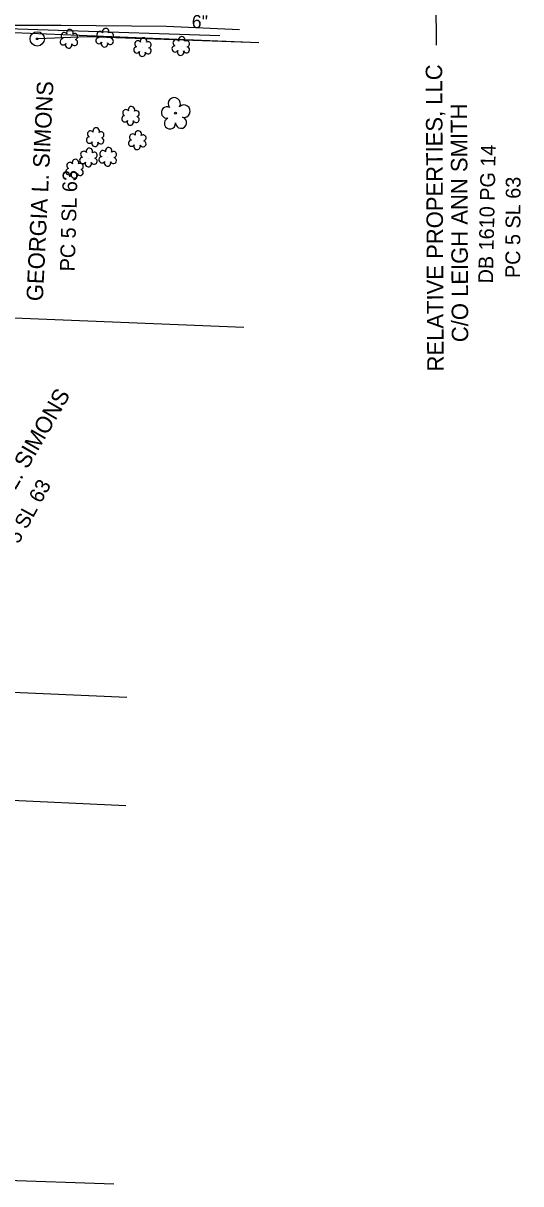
# Model space of a CAD drawing. Extents: x 3040896 to 3051146, y 687568 to 732976.
# Drawn here: x 3050350.7 to 3050502, y 690745.2 to 691097.7 of the extents above; entities that cross this region are included whole.
import ezdxf

# ---------------------------------------------------------------- set-up
doc = ezdxf.new("R2010")
doc.units = 0
for name, color, linetype in [('Exist Other Culture Fence Line', 7, 'Continuous'), ('Exist Other Culture Located Object CELL', 7, 'Continuous'), ('Exist Property Deed Book Text', 7, 'Continuous'), ('Exist Property Line', 7, 'Continuous'), ('Exist Property Owner Text', 7, 'Continuous'), ('Exist Property Same Owner Line CELL', 7, 'Continuous'), ('Exist Right of Way Line', 7, 'Continuous'), ('Exist Roads Soil', 7, 'Continuous'), ('Exist Utilities Water UG Line SUE', 7, 'Continuous'), ('Exist Utilities Water UG Line SUE Text', 7, 'Continuous'), ('Exist Vegetation Shrub CELL', 7, 'Continuous'), ('Exist Vegetation Tree CELL', 7, 'Continuous')]:
    doc.layers.add(name, color=color, linetype=linetype)

msp = doc.modelspace()

# ---------------------------------------------------------------- linework, layer by layer
at = {"layer": 'Exist Other Culture Fence Line'}
msp.add_lwpolyline([(3050419.77, 691091.8), (3050370.21, 691093.49), (3050355.33, 691092.95)], dxfattribs=at)
at = {"layer": 'Exist Other Culture Located Object CELL'}
for radius in [2.18, 0.24]:
    msp.add_circle((3050354.99, 691092.9), radius, dxfattribs=at)
at = {"layer": 'Exist Property Line'}
for p, q in [((3050297.97, 691010.2), (3050417.77, 691005.34)), ((3050086.94, 690755.19), (3050378.28, 690745.24))]:
    msp.add_line(p, q, dxfattribs=at)
at = {"layer": 'Exist Property Same Owner Line CELL'}
msp.add_lwpolyline([(3050388.8, 691134.82), (3050476.06, 691117.6), (3050476.25, 691091.02)], dxfattribs=at)
at = {"layer": 'Exist Right of Way Line'}
for p, q in [((3050300.56, 691096.78), (3050422.4, 691091.79)), ((3050294.25, 690896.91), (3050382.28, 690892.99)), ((3050258.89, 690865.88), (3050381.88, 690860.16))]:
    msp.add_line(p, q, dxfattribs=at)
at = {"layer": 'Exist Roads Soil'}
msp.add_lwpolyline([(3050416.51, 691095.69), (3050394.24, 691096.65), (3050362.28, 691096.98), (3050339.9, 691096.91)], dxfattribs=at)
at = {"layer": 'Exist Utilities Water UG Line SUE'}
msp.add_lwpolyline([(3050182.15, 691098.11), (3050199.93, 691097.23), (3050231.75, 691095.48), (3050281.71, 691096.52), (3050312.11, 691097.17), (3050410.51, 691093.9)], dxfattribs=at)
at = {"layer": 'Exist Vegetation Shrub CELL'}
for p, q in [((3050364.69, 691092.72), (3050364.69, 691092.72)), ((3050375.57, 691093.06), (3050375.57, 691093.06)), ((3050387.06, 691090.23), (3050387.06, 691090.23)), ((3050398.7, 691090.54), (3050398.7, 691090.54)), ((3050383.42, 691069.33), (3050383.42, 691069.33)), ((3050372.68, 691062.87), (3050372.68, 691062.87)), ((3050385.49, 691061.94), (3050385.49, 691061.94)), ((3050370.63, 691056.68), (3050370.63, 691056.68)), ((3050376.49, 691056.89), (3050376.49, 691056.89)), ((3050366.41, 691053.3), (3050366.41, 691053.3))]:
    msp.add_line(p, q, dxfattribs=at)
for centre, radius, start, end in [((3050363.21, 691093.85), 0.968, 35.8908, 245.4216), ((3050364.92, 691094.76), 0.99, 334.8391, 200.4717), ((3050366.36, 691093.59), 0.929, 284.4567, 126.0861), ((3050374.09, 691094.19), 0.968, 35.8908, 245.4216), ((3050375.8, 691095.1), 0.99, 334.8391, 200.4717), ((3050377.25, 691093.93), 0.929, 284.4567, 126.0861), ((3050362.89, 691092.02), 0.955, 95.1099, 327.9534), ((3050364.56, 691091.04), 0.984, 151.2797, 21.387), ((3050366.33, 691091.79), 0.937, 204.9913, 73.4601), ((3050373.77, 691092.36), 0.955, 95.1099, 327.9534), ((3050375.45, 691091.38), 0.984, 151.2797, 21.387), ((3050377.21, 691092.13), 0.937, 204.9913, 73.4601), ((3050385.58, 691091.36), 0.968, 35.8908, 245.4216), ((3050387.29, 691092.27), 0.99, 334.8391, 200.4717), ((3050388.73, 691091.1), 0.929, 284.4567, 126.0861), ((3050396.9, 691089.84), 0.955, 95.1099, 327.9534), ((3050397.22, 691091.67), 0.968, 35.8908, 245.4216), ((3050398.93, 691092.58), 0.99, 334.8391, 200.4717), ((3050400.37, 691091.41), 0.929, 284.4567, 126.0861), ((3050385.26, 691089.53), 0.955, 95.1099, 327.9534), ((3050386.93, 691088.55), 0.984, 151.2797, 21.387), ((3050388.7, 691089.3), 0.937, 204.9913, 73.4601), ((3050398.57, 691088.86), 0.984, 151.2797, 21.387), ((3050400.34, 691089.61), 0.937, 204.9913, 73.4601), ((3050381.93, 691070.45), 0.968, 35.8908, 245.4216), ((3050383.65, 691071.37), 0.99, 334.8391, 200.4717), ((3050385.09, 691070.19), 0.929, 284.4567, 126.0861), ((3050381.62, 691068.62), 0.955, 95.1099, 327.9534), ((3050383.29, 691067.64), 0.984, 151.2797, 21.387), ((3050385.05, 691068.4), 0.937, 204.9913, 73.4601), ((3050370.88, 691062.17), 0.955, 95.1099, 327.9534), ((3050371.2, 691064), 0.968, 35.8908, 245.4216), ((3050372.91, 691064.91), 0.99, 334.8391, 200.4717), ((3050374.32, 691061.94), 0.937, 204.9913, 73.4601), ((3050374.35, 691063.74), 0.929, 284.4567, 126.0861), ((3050384.01, 691063.06), 0.968, 35.8908, 245.4216), ((3050385.72, 691063.98), 0.99, 334.8391, 200.4717), ((3050387.16, 691062.81), 0.929, 284.4567, 126.0861), ((3050370.86, 691058.72), 0.99, 334.8391, 200.4717), ((3050372.55, 691061.19), 0.984, 151.2797, 21.387), ((3050376.72, 691058.93), 0.99, 334.8391, 200.4717), ((3050383.69, 691061.23), 0.955, 95.1099, 327.9534), ((3050385.36, 691060.25), 0.984, 151.2797, 21.387), ((3050387.13, 691061.01), 0.937, 204.9913, 73.4601), ((3050366.63, 691055.34), 0.99, 334.8391, 200.4717), ((3050368.83, 691055.98), 0.955, 95.1099, 327.9534), ((3050369.15, 691057.81), 0.968, 35.8908, 245.4216), ((3050372.27, 691055.75), 0.937, 204.9913, 73.4601), ((3050372.31, 691057.55), 0.929, 284.4567, 126.0861), ((3050374.69, 691056.19), 0.955, 95.1099, 327.9534), ((3050375.01, 691058.02), 0.968, 35.8908, 245.4216), ((3050376.36, 691055.21), 0.984, 151.2797, 21.387), ((3050378.13, 691055.96), 0.937, 204.9913, 73.4601), ((3050378.16, 691057.76), 0.929, 284.4567, 126.0861), ((3050364.61, 691052.59), 0.955, 95.1099, 327.9534), ((3050364.92, 691054.42), 0.968, 35.8908, 245.4216), ((3050366.28, 691051.61), 0.984, 151.2797, 21.387), ((3050368.04, 691052.37), 0.937, 204.9913, 73.4601), ((3050368.08, 691054.17), 0.929, 284.4567, 126.0861), ((3050370.51, 691055), 0.984, 151.2797, 21.387)]:
    msp.add_arc(centre, radius, start, end, dxfattribs=at)
at = {"layer": 'Exist Vegetation Tree CELL'}
msp.add_line((3050397.04, 691070.35), (3050397.04, 691070.35), dxfattribs=at)
msp.add_circle((3050397.04, 691070.35), 0.326, dxfattribs=at)
for centre, radius, start, end in [((3050396.66, 691073.23), 1.86, 330.1651, 219.7134), ((3050394.44, 691070.51), 1.73, 62.6636, 279.3457), ((3050399.59, 691070.94), 1.9, 257.1011, 134.1999), ((3050395.34, 691067.23), 1.69, 111.5671, 6.231), ((3050398.72, 691067.45), 1.7, 181.2822, 74.56)]:
    msp.add_arc(centre, radius, start, end, dxfattribs=at)

# ---------------------------------------------------------------- texts
at = {"layer": 'Exist Property Deed Book Text'}
for s, rotation, p in [('DB 1610 PG 14', 88.8288, (3050493.51, 691018.61)), ('PC 5 SL 63', 88.3193, (3050366.37, 691022.24)), ('PC 5 SL 63', 89.6927, (3050501.76, 691020.25)), ('PC 5 SL 63', 61.0836, (3050344.47, 690930.57))]:
    msp.add_text(s, height=4.5, rotation=rotation, dxfattribs=at).set_placement(p)
at = {"layer": 'Exist Property Owner Text'}
for s, rotation, p in [('RELATIVE PROPERTIES, LLC', 90.2965, (3050478.55, 690991.91)), ('GEORGIA L. SIMONS  ', 87.1978, (3050356.68, 691013.16)), ('C/O LEIGH ANN SMITH ', 90.2965, (3050486.01, 691000.81)), ('GEORGIA L. SIMONS  ', 59.9621, (3050331.7, 690926.93))]:
    msp.add_text(s, height=5, rotation=rotation, dxfattribs=at).set_placement(p)
at = {"layer": 'Exist Utilities Water UG Line SUE Text'}
msp.add_text('6"', height=4, rotation=358.0979, dxfattribs=at).set_placement((3050401.92, 691096.19))

doc.saveas('drawing.dxf')
